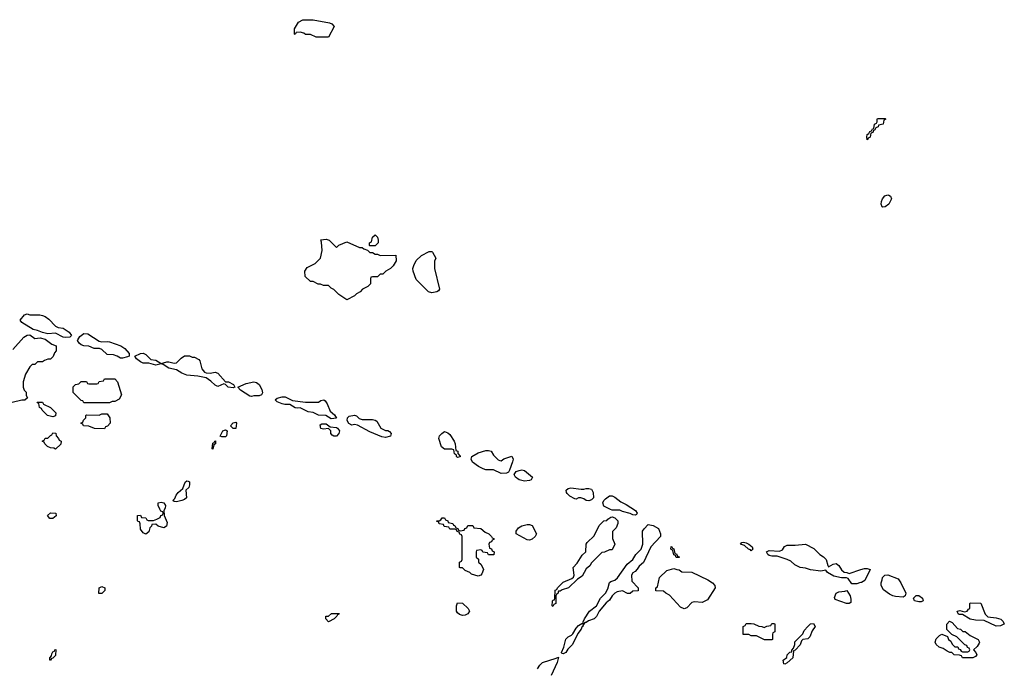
# Model space of a CAD drawing. Header units: inches. Extents: x 2701323 to 2964515, y 494916 to 722124.
# Tile 650 of 656: x 2903472 to 2911114, y 692106 to 697142. Entities that reach past the tile are written whole.
import ezdxf

# ---------------------------------------------------------------- set-up
doc = ezdxf.new("R2010")
doc.units = ezdxf.units.IN
doc.header["$MEASUREMENT"] = 0
doc.layers.add('C9609', color=7, linetype='Continuous')
doc.layers.add('C9619', color=7, linetype='Continuous')

msp = doc.modelspace()

# ---------------------------------------------------------------- linework, layer by layer
at = {"layer": 'C9609', "color": 2, "elevation": 2}
for points in [[(2905870, 697006), (2905772.7, 697007.3), (2905730, 697026), (2905690, 697026), (2905676.4, 697036.4), (2905650, 697046), (2905618, 697042), (2905610, 697026), (2905606, 697030), (2905606, 697070), (2905636.4, 697123.6), (2905670, 697142), (2905750, 697142), (2905876.9, 697116.9), (2905894, 697110), (2905912, 697090)], [(2905930, 695374), (2905948.4, 695391.6), (2906010, 695418), (2906110, 695374), (2906130, 695374), (2906143.6, 695363.6), (2906172.7, 695352.7), (2906190, 695334), (2906210, 695334), (2906230, 695322), (2906250, 695322), (2906270, 695312), (2906392.7, 695312.7), (2906394, 695270), (2906372, 695230), (2906351.2, 695208.9), (2906314, 695190), (2906290, 695166), (2906270, 695166), (2906250, 695146), (2906210, 695146), (2906198, 695142), (2906194, 695130), (2906194, 695090), (2906174, 695070), (2906134, 695050), (2906114, 695030), (2906085.4, 695014.6), (2906070, 694998), (2906010, 694968), (2905949.1, 695009.1), (2905910, 695048), (2905890, 695058), (2905870, 695078), (2905830, 695078), (2905807.3, 695087.3), (2905788.4, 695088.4), (2905750, 695108), (2905730, 695108), (2905688.4, 695148.4), (2905686, 695190), (2905703.1, 695216.9), (2905766, 695250), (2905808, 695290), (2905819, 695350), (2905815.3, 695415.3), (2905810, 695432), (2905850, 695438), (2905874, 695430)], [(2906190, 695386), (2906186, 695390), (2906186, 695410), (2906202, 695418), (2906210, 695454), (2906230, 695472), (2906250, 695454), (2906254, 695430), (2906254, 695410), (2906230, 695386)], [(2906670, 695022), (2906646, 695030), (2906550, 695126), (2906525.2, 695190), (2906524, 695210), (2906530, 695234), (2906550, 695272), (2906590, 695312), (2906650, 695342), (2906670, 695342), (2906676.9, 695336.9), (2906702, 695290), (2906692.7, 695267.3), (2906691.3, 695210), (2906731, 695050), (2906723.6, 695036.4), (2906710, 695028)], [(2903830, 694674), (2903810, 694677.2), (2903750, 694708.7), (2903690, 694704), (2903650, 694712.7), (2903610, 694729.2), (2903577, 694737), (2903488.7, 694790), (2903475.3, 694810), (2903509.3, 694850.7), (2903530, 694858), (2903551.6, 694851.6), (2903628.8, 694851.1), (2903650, 694846), (2903670, 694838), (2903698, 694818), (2903750, 694762), (2903770, 694752), (2903810, 694746.8), (2903856.8, 694716.8), (2903874, 694690), (2903870, 694686), (2903862, 694678)], [(2904110, 694641), (2904150, 694644), (2904170, 694640.7), (2904258, 694610), (2904288.1, 694588.1), (2904321, 694550), (2904322, 694530), (2904310, 694525.2), (2904270, 694513.2), (2904253.6, 694513.6), (2904228, 694530), (2904200.2, 694540.2), (2904150, 694542), (2904110, 694581.2), (2904091.6, 694588.4), (2904050, 694589.2), (2904010, 694606.6), (2903970, 694609.4), (2903950, 694617.2), (2903934, 694630), (2903922, 694650), (2903923.1, 694656.9), (2903938, 694682), (2903970, 694704.7), (2904002, 694702), (2904090, 694646)], [(2904570, 694472), (2904613.6, 694486.4), (2904630, 694486.8), (2904670, 694476), (2904690, 694478), (2904725.6, 694514.4), (2904750, 694531.3), (2904790, 694532), (2904810, 694522), (2904830, 694522), (2904863.6, 694503.6), (2904870, 694494), (2904884.7, 694430), (2904905.4, 694405.4), (2904919.6, 694399.6), (2904950, 694398), (2904990, 694406), (2905010, 694398), (2905070, 694331), (2905092, 694330), (2905131, 694310), (2905142, 694290), (2905130, 694284), (2905090, 694289.3), (2905070, 694309), (2905055.3, 694315.3), (2905010, 694294), (2904990, 694304), (2904956.1, 694336.1), (2904920.2, 694360.2), (2904854.8, 694374.8), (2904770, 694382.7), (2904730, 694398), (2904690, 694423.7), (2904630, 694436), (2904585.6, 694465.6), (2904570, 694469.2), (2904530, 694459), (2904474, 694474), (2904430, 694476), (2904410, 694485.2), (2904378, 694510), (2904366, 694530), (2904410, 694551), (2904430, 694554), (2904450, 694542.8), (2904490, 694504.7), (2904530, 694497.3)], [(2903970, 694166), (2903962, 694182), (2903950, 694186), (2903888.4, 694248.4), (2903888.4, 694291.6), (2903906, 694310), (2903930, 694314), (2903950, 694334), (2903990, 694334), (2903998, 694318), (2904010, 694314), (2904070, 694314), (2904082, 694318), (2904090, 694334), (2904122, 694338), (2904130, 694354), (2904210, 694354), (2904232, 694330), (2904262, 694230), (2904243.6, 694196.4), (2904210, 694178), (2904190, 694178), (2904170, 694168)], [(2905270, 694216), (2905259.3, 694219.3), (2905184.8, 694264.8), (2905166, 694290), (2905230, 694317.3), (2905290, 694331), (2905310, 694326), (2905330.6, 694310.6), (2905350.6, 694270.6), (2905356, 694244), (2905350, 694229.3), (2905330, 694220.9), (2905290, 694220.9)], [(2905690, 694171.3), (2905790, 694171.3), (2905810, 694184.7), (2905831.6, 694191.6), (2905843.6, 694183.6), (2905859.8, 694159.8), (2905882, 694102), (2905914.4, 694074.4), (2905930, 694048.7), (2905890, 694044), (2905849.3, 694069.3), (2905790, 694072.3), (2905750, 694092.7), (2905710, 694098), (2905650, 694129.2), (2905630, 694125.2), (2905609.2, 694129.2), (2905570, 694155.3), (2905530, 694154), (2905510, 694159), (2905470, 694175.3), (2905455.3, 694190), (2905470, 694204.7), (2905510, 694214.8), (2905533.7, 694213.7), (2905590, 694184.7)], [(2903730, 694058), (2903689.1, 694069.1), (2903646, 694110), (2903642, 694122), (2903626, 694130), (2903622, 694162), (2903610, 694166), (2903607.3, 694172.7), (2903650, 694172), (2903658, 694158), (2903710, 694132), (2903752, 694090), (2903750, 694066)], [(2904130, 693966), (2904052.7, 693967.3), (2904010, 693986), (2903968.4, 693988.4), (2903962, 694002), (2903946, 694010), (2903962, 694018), (2903967.3, 694032.7), (2903986, 694050), (2903986, 694070), (2903990, 694074), (2904090, 694072), (2904110, 694082), (2904150, 694082), (2904171.6, 694051.6), (2904174, 694010), (2904152.7, 693987.3), (2904138, 693982)], [(2906130, 694038), (2906210, 694038), (2906231.6, 694031.6), (2906244.7, 694024.7), (2906274, 693970), (2906310, 693952), (2906330, 693952), (2906343.6, 693943.6), (2906354, 693930), (2906350, 693908.7), (2906310, 693898), (2906282, 693902), (2906190, 693941.2), (2906092.9, 693992.9), (2906070, 693998), (2906050, 693995.1), (2906027.7, 694007.7), (2906013.2, 694030), (2906015.3, 694050), (2906030, 694064.7), (2906070, 694071.3), (2906085.4, 694065.4), (2906106.4, 694046.4)], [(2905042, 693902), (2905028.7, 693908.7), (2905048, 693950), (2905070, 693958), (2905082, 693950), (2905078, 693910), (2905070, 693904)], [(2905128, 693968), (2905108.7, 693988.7), (2905130, 694012), (2905150, 694018), (2905156, 694010), (2905150, 693968)], [(2905910, 693908.7), (2905896.4, 693916.4), (2905888, 693930), (2905888, 693950), (2905870, 693968), (2905830, 693962), (2905810, 693968), (2905803.1, 693996.9), (2905816.4, 694003.6), (2905850, 694004.7), (2905882, 693982), (2905930, 693974.8), (2905938, 693970), (2905954.8, 693950), (2905950, 693928), (2905930, 693908.7)], [(2903750, 693808), (2903736.4, 693816.4), (2903710, 693818), (2903688.4, 693828.4), (2903666, 693850), (2903662, 693862), (2903646, 693870), (2903662, 693878), (2903670, 693894), (2903690, 693894), (2903710, 693914), (2903722, 693918), (2903730, 693934), (2903752.7, 693932.7), (2903754, 693910), (2903774, 693890), (2903778, 693878), (2903794, 693870), (2903792.7, 693847.3)], [(2906870, 693742), (2906862, 693750), (2906862, 693762), (2906848, 693770), (2906842, 693802), (2906827.3, 693807.3), (2906770, 693808.7), (2906744.7, 693824.7), (2906724, 693890), (2906730, 693912), (2906748, 693930), (2906770, 693944.7), (2906795.3, 693935.3), (2906810, 693922), (2906844.7, 693870), (2906852, 693848), (2906858, 693798), (2906871.6, 693791.6), (2906872.7, 693772.7), (2906890, 693754), (2906890, 693748.7)], [(2904970, 693808.7), (2904966, 693810), (2904970, 693854), (2904982, 693858), (2904986, 693870), (2904991.6, 693871.6), (2904992, 693850), (2904978, 693842)], [(2907210, 693718), (2907230, 693731.3), (2907292, 693752), (2907302, 693730), (2907298, 693710), (2907274.8, 693645.2), (2907264.7, 693630), (2907250, 693621.2), (2907210, 693618.4), (2907150, 693646), (2907090, 693647), (2907070, 693654), (2907033, 693673), (2906986, 693706), (2906977.2, 693730), (2906982, 693750), (2907030, 693778), (2907090, 693798), (2907110, 693798), (2907130.8, 693790.8), (2907150, 693762), (2907185.4, 693725.4), (2907199.6, 693719.6)], [(2907390, 693558), (2907349.6, 693569.6), (2907319, 693590), (2907309.1, 693610.9), (2907326.3, 693633.7), (2907350, 693642.8), (2907370, 693646.8), (2907390, 693641), (2907452, 693590), (2907442, 693570), (2907430, 693565.2)], [(2904690, 693399), (2904670, 693402), (2904662, 693410), (2904676, 693424), (2904686, 693450), (2904701.2, 693470), (2904738, 693502), (2904755.3, 693550), (2904770, 693561), (2904779.8, 693559.8), (2904790, 693554), (2904790.9, 693530.9), (2904784.7, 693510), (2904762, 693490), (2904766, 693430), (2904750, 693417.2), (2904730, 693409.4)], [(2907830, 693496), (2907850, 693496), (2907870, 693502.8), (2907890, 693502.8), (2907910, 693496), (2907924, 693470), (2907926.8, 693430), (2907910, 693413.2), (2907890, 693405.2), (2907869.2, 693409.2), (2907850, 693422), (2907828.4, 693428.4), (2907810, 693428.7), (2907790, 693419), (2907781.2, 693421.2), (2907743.2, 693443.2), (2907722, 693462), (2907715.3, 693470), (2907714, 693490), (2907730, 693502.8), (2907750, 693507.3)], [(2908250, 693295.3), (2908230, 693297.2), (2908210, 693309), (2908150, 693324), (2908130, 693334), (2908070, 693334), (2908058, 693338), (2908005.2, 693365.2), (2907997.2, 693390), (2908006, 693410), (2908018, 693422), (2908050, 693444), (2908070, 693446), (2908090, 693436), (2908138, 693398), (2908178.5, 693378.5), (2908252.3, 693332.3), (2908264.7, 693310), (2908259.8, 693300.2)], [(2904590, 693198), (2904546, 693210), (2904530, 693226), (2904498, 693222), (2904494, 693210), (2904482, 693198), (2904473.7, 693166.3), (2904450, 693148.7), (2904430, 693158), (2904410, 693186), (2904407.3, 693227.3), (2904402, 693242), (2904390, 693246), (2904387.3, 693252.7), (2904387.3, 693292.7), (2904410, 693294), (2904418, 693278), (2904450, 693274), (2904458, 693258), (2904470, 693254), (2904510, 693254), (2904536.4, 693263.6), (2904562, 693278), (2904567.3, 693292.7), (2904582, 693298), (2904586, 693310), (2904582, 693322), (2904567.3, 693327.3), (2904560.4, 693340.4), (2904546, 693370), (2904546, 693390), (2904570, 693396), (2904592, 693390), (2904604.7, 693370), (2904602, 693350), (2904592, 693330), (2904592.7, 693292.7), (2904616.9, 693236.9), (2904611.6, 693208.4)], [(2903730, 693269), (2903706, 693270), (2903687.3, 693292.7), (2903710, 693312), (2903751.6, 693311.6), (2903754, 693290)], [(2906890, 693174), (2906922, 693178), (2906927.3, 693192.7), (2906942, 693198), (2906950, 693214), (2906990, 693214), (2906998, 693198), (2907051.6, 693191.6), (2907083.6, 693163.6), (2907114, 693150), (2907134, 693130), (2907138, 693118), (2907152.7, 693112.7), (2907152.7, 693107.3), (2907138, 693102), (2907132.7, 693087.3), (2907118, 693082), (2907114, 693070), (2907118, 693038), (2907132.7, 693032.7), (2907138, 693018), (2907154, 693010), (2907152.7, 692987.3), (2907110, 692986), (2907102, 693002), (2907067.3, 693007.3), (2907062, 693022), (2907050, 693026), (2907018, 693022), (2907014, 693010), (2907014, 692970), (2907032.7, 692952.7), (2907034, 692930), (2907052.7, 692912.7), (2907072, 692872), (2907059.8, 692840.2), (2907050, 692828.7), (2907030, 692822), (2906978, 692838), (2906966, 692850), (2906930, 692866), (2906910, 692886), (2906890, 692886), (2906886, 692890), (2906886, 692930), (2906902, 692938), (2906906, 692950), (2906906, 693130), (2906902, 693142), (2906887.3, 693147.3), (2906882, 693162), (2906867.3, 693167.3), (2906862, 693182), (2906850, 693186), (2906810, 693186), (2906802, 693202), (2906767.3, 693207.3), (2906762, 693222), (2906727.3, 693227.3), (2906722, 693242), (2906710, 693246), (2906710, 693251.3), (2906728, 693252), (2906742, 693258), (2906750, 693274), (2906770, 693274), (2906778, 693258), (2906794, 693250), (2906798, 693238), (2906834, 693230), (2906838, 693218), (2906850, 693214), (2906858, 693198), (2906872.7, 693192.7), (2906878, 693178)], [(2907610, 692586), (2907606, 692590), (2907607.3, 692627.3), (2907610, 692634), (2907622, 692638), (2907626, 692650), (2907628.4, 692711.6), (2907642, 692718), (2907646, 692730), (2907690, 692774), (2907756.4, 692803.6), (2907770, 692814), (2907775.3, 692830), (2907768.7, 692890), (2907798, 692922), (2907836.4, 692983.6), (2907866, 693010), (2907868, 693070), (2907876.4, 693083.6), (2907930, 693134), (2907970, 693214), (2908006, 693250), (2908030, 693254), (2908036.4, 693263.6), (2908060.4, 693279.6), (2908070, 693282), (2908090, 693274), (2908114, 693250), (2908114, 693230), (2908102, 693198), (2908072.7, 693167.3), (2908072.7, 693112.7), (2908092, 693070), (2908074, 693030), (2908070, 693026), (2908050, 693026), (2908011.6, 693008.4), (2907990, 693006), (2907910, 692926), (2907898, 692902), (2907870, 692878), (2907838, 692822), (2907801, 692799), (2907732, 692730), (2907683.6, 692716.4), (2907666, 692706), (2907654, 692706), (2907650, 692686), (2907638, 692682), (2907634, 692670), (2907634, 692610), (2907618, 692602)], [(2907430, 693102), (2907410, 693104), (2907326, 693150), (2907326, 693170), (2907343.1, 693196.9), (2907368.8, 693211.1), (2907410, 693222), (2907430, 693222), (2907450, 693214), (2907482, 693150), (2907474, 693130), (2907450, 693108)], [(2908210, 692686), (2908190, 692688), (2908150, 692708), (2908110, 692699), (2908090, 692689), (2908071, 692670), (2908050, 692635.3), (2908024.9, 692615.1), (2907970, 692548.7), (2907950, 692508.7), (2907931.3, 692490), (2907886.4, 692473.6), (2907870, 692462), (2907858, 692462), (2907842, 692438), (2907842, 692430), (2907835.3, 692424.7), (2907830, 692408.7), (2907803.5, 692376.5), (2907762.8, 692290), (2907726.4, 692253.6), (2907710, 692229), (2907690, 692218), (2907680.4, 692220.4), (2907678, 692230), (2907695.3, 692270), (2907710, 692331.3), (2907728.7, 692350), (2907756, 692364), (2907766, 692374), (2907790, 692418), (2907810, 692438), (2907834, 692454), (2907846, 692454), (2907846, 692466), (2907855.3, 692490), (2907895.3, 692550), (2907949.4, 692590.6), (2907979, 692650), (2908019.3, 692690), (2908037, 692723), (2908048.7, 692771.3), (2908059, 692781), (2908090, 692790.8), (2908112.1, 692807.9), (2908186, 692914), (2908230, 692951.3), (2908254, 692990), (2908295.3, 693030), (2908308, 693070), (2908306, 693170), (2908318, 693190), (2908350, 693222), (2908390, 693216), (2908430, 693191.3), (2908444.7, 693150), (2908444.7, 693130), (2908371, 693050), (2908312.8, 692927.2), (2908279.8, 692900.2), (2908265.4, 692874.6), (2908250, 692858), (2908230, 692848), (2908221, 692830), (2908222.8, 692782.8), (2908272, 692730), (2908272.7, 692707.3), (2908230, 692706)], [(2908590, 692966), (2908567.3, 692967.3), (2908562, 692982), (2908550, 692986), (2908542, 693022), (2908526, 693030), (2908527.3, 693052.7), (2908534, 693050), (2908538, 693038), (2908550, 693034), (2908558, 692998), (2908570, 692994), (2908578, 692978), (2908591.6, 692971.6)], [(2909150, 693018), (2909145.2, 693025.2), (2909129, 693030), (2909098.6, 693058.6), (2909066, 693070), (2909078, 693082), (2909090, 693084.7), (2909110, 693081), (2909130.7, 693070.7), (2909158, 693050), (2909162, 693030)], [(2908770, 692618), (2908710, 692622), (2908690, 692618), (2908650, 692575.3), (2908630, 692568.7), (2908602, 692582), (2908514.6, 692674.6), (2908486, 692690), (2908470, 692706), (2908408.4, 692708.4), (2908408.4, 692731.6), (2908422, 692738), (2908438, 692810), (2908494.6, 692865.4), (2908550, 692882), (2908572.7, 692872.7), (2908591.6, 692871.6), (2908610, 692854), (2908690, 692851.3), (2908814.2, 692794.2), (2908850.5, 692770.5), (2908866.8, 692750), (2908871, 692730), (2908810, 692638)], [(2904086, 692686), (2904088, 692730), (2904110, 692742), (2904134, 692730), (2904134, 692710), (2904110, 692688)], [(2909910, 692608.7), (2909890, 692609.2), (2909801.2, 692641.2), (2909796.4, 692656.4), (2909809.6, 692690.4), (2909830, 692699.1), (2909875.3, 692704.7), (2909891, 692711), (2909918, 692670), (2909923.6, 692643.6), (2909922, 692618)], [(2906910, 692515.3), (2906884.7, 692524.7), (2906870, 692538), (2906862, 692550), (2906862, 692590), (2906870, 692614), (2906910, 692612), (2906952, 692570), (2906962, 692550), (2906950, 692528), (2906930, 692518)], [(2905870, 692468), (2905848, 692490), (2905849.1, 692510.9), (2905868, 692512), (2905892, 692532), (2905952.7, 692532.7), (2905950, 692526), (2905938, 692522), (2905934, 692510), (2905914, 692490)], [(2909310, 692326), (2909252.7, 692327.3), (2909190, 692358), (2909150, 692358), (2909130, 692368), (2909088.4, 692368.4), (2909086, 692430), (2909102, 692438), (2909110, 692454), (2909150, 692454), (2909170, 692452), (2909210, 692432), (2909231.2, 692431.1), (2909250, 692422), (2909270, 692432), (2909302, 692438), (2909310, 692454), (2909330, 692454), (2909334, 692450), (2909334, 692390), (2909318, 692382), (2909314, 692370), (2909314, 692330)], [(2909410, 692138), (2909402, 692142), (2909398, 692170), (2909426, 692190), (2909428, 692210), (2909448.8, 692231.1), (2909466, 692234), (2909466, 692246), (2909478, 692262), (2909488, 692290), (2909488.4, 692311.6), (2909550, 692374), (2909560.2, 692399.8), (2909588, 692430), (2909610, 692451), (2909634, 692454), (2909646, 692430), (2909624, 692396), (2909604.7, 692350), (2909590, 692335.3), (2909551.3, 692328.7), (2909541, 692319), (2909530, 692288), (2909490, 692246), (2909478, 692242), (2909471.6, 692188.4), (2909430, 692148)], [(2903710, 692168), (2903706, 692170), (2903707.3, 692187.3), (2903718, 692202), (2903722, 692218), (2903730, 692234), (2903742, 692238), (2903746, 692250), (2903752, 692252), (2903750, 692206), (2903730, 692186), (2903718, 692182)]]:
    msp.add_lwpolyline(points, close=True, dxfattribs=at)
for points in [[(2903419.7, 694580.3), (2903504, 694676), (2903530, 694692.7), (2903550, 694694), (2903590, 694666), (2903631, 694671), (2903670, 694661), (2903722, 694622), (2903754, 694610), (2903754, 694570), (2903743.6, 694556.4), (2903732.7, 694527.3), (2903710, 694506), (2903690, 694506), (2903663.6, 694496.4), (2903650, 694486), (2903610, 694486), (2903590, 694466), (2903570, 694466), (2903550, 694446), (2903518, 694390), (2903498, 694330), (2903498, 694290), (2903506.4, 694266.4), (2903522, 694250), (2903523.6, 694223.6), (2903532.7, 694207.3), (2903511.2, 694188.9), (2903490, 694188.7), (2903414, 694170)], [(2910000, 692771.5), (2909990, 692769), (2909970, 692761.2), (2909930, 692762), (2909903.1, 692803.1), (2909890, 692808.7), (2909851, 692809), (2909790, 692820.7), (2909742, 692850), (2909730, 692868), (2909690, 692861.2), (2909610, 692869.6), (2909570, 692883.7), (2909530, 692889.6), (2909488.6, 692908.6), (2909456.8, 692936.8), (2909430, 692952), (2909350, 692977.2), (2909310, 692977.2), (2909290, 692982), (2909278, 692990), (2909268.4, 693011.6), (2909290, 693022), (2909370, 693016), (2909393.6, 693026.4), (2909408.8, 693051.1), (2909430, 693062), (2909490, 693062), (2909571.2, 693071.1), (2909635.3, 693035.3), (2909682, 692990), (2909710, 692972), (2909732, 692950), (2909743.6, 692903.6), (2909750, 692894), (2909785.2, 692914.8), (2909810, 692918.8), (2909830, 692904.7), (2909850, 692871.3), (2909870, 692852), (2909891.2, 692851.1), (2909910, 692842), (2910000, 692872)], [(2907490, 692102), (2907508.7, 692130), (2907530, 692150.8), (2907636.4, 692183.6), (2907652.7, 692192.7), (2907644.7, 692150), (2907596, 692050)]]:
    msp.add_lwpolyline(points, dxfattribs=at)
at = {"layer": 'C9619', "color": 2, "elevation": 2}
for points in [[(2910050, 696208), (2910046, 696230), (2910048.4, 696251.6), (2910062, 696258), (2910070, 696274), (2910082, 696278), (2910090, 696294), (2910102, 696298), (2910106, 696330), (2910122, 696338), (2910126, 696350), (2910126, 696370), (2910130, 696374), (2910190, 696374), (2910194, 696370), (2910178, 696362), (2910174, 696330), (2910138, 696322), (2910134, 696310), (2910118, 696302), (2910110, 696286), (2910098, 696282), (2910092.7, 696267.3), (2910078, 696262), (2910074, 696230), (2910058, 696222)], [(2910170, 695686), (2910166, 695690), (2910158, 695710), (2910162, 695730), (2910169.1, 695750.9), (2910186, 695774), (2910210, 695781), (2910218.8, 695778.8), (2910230.9, 695770.9), (2910238, 695750), (2910218, 695710), (2910190, 695688)], [(2910330, 692659), (2910270, 692662.9), (2910249.6, 692669.6), (2910222.4, 692682.4), (2910176, 692716), (2910158, 692750), (2910158, 692770), (2910167.3, 692792.7), (2910168.4, 692811.6), (2910186, 692830), (2910210, 692831.3), (2910290, 692802), (2910310.7, 692770.7), (2910351, 692690), (2910344.7, 692670)], [(2910450, 692621.2), (2910418, 692630), (2910408.7, 692650), (2910429.2, 692670.8), (2910450.7, 692670.7), (2910478, 692650), (2910484.7, 692630), (2910470, 692621.2)], [(2911050, 692434.5), (2910956.5, 692476.5), (2910890, 692479.6), (2910850, 692486.6), (2910790, 692524), (2910764.1, 692524.1), (2910755.3, 692530), (2910749, 692550), (2910770, 692556), (2910804.7, 692544.7), (2910826, 692550), (2910835.3, 692564.7), (2910846, 692570), (2910846, 692610), (2910850, 692614), (2910931.6, 692611.6), (2910966.4, 692526.4), (2910986, 692506), (2911050, 692498.8), (2911087.5, 692487.5), (2911106, 692470), (2911114, 692450), (2911110, 692448), (2911084.9, 692435.1)], [(2910790, 692188), (2910782, 692202), (2910767.3, 692207.3), (2910726, 692210), (2910708, 692228), (2910692, 692228), (2910670, 692238), (2910639, 692259), (2910609.1, 692269.1), (2910586, 692290), (2910578, 692310), (2910584.7, 692335.3), (2910610, 692362), (2910630, 692372), (2910672.7, 692352.7), (2910682, 692330), (2910698, 692318), (2910710, 692294), (2910730, 692274), (2910752.7, 692272.7), (2910758, 692258), (2910772.7, 692252.7), (2910778, 692238), (2910790, 692234), (2910830, 692234), (2910842, 692238), (2910846, 692250), (2910842, 692262), (2910827.3, 692267.3), (2910822, 692282), (2910807.3, 692287.3), (2910746, 692350), (2910707.3, 692367.3), (2910668.4, 692408.4), (2910668, 692450), (2910688.4, 692471.6), (2910710, 692462), (2910750, 692414), (2910774, 692410), (2910792, 692392), (2910810.9, 692390.9), (2910850, 692362), (2910912, 692330), (2910922, 692310), (2910919.6, 692300.4), (2910903.6, 692276.4), (2910874, 692250), (2910894, 692230), (2910902, 692210), (2910890, 692198), (2910870, 692188)]]:
    msp.add_lwpolyline(points, close=True, dxfattribs=at)
msp.add_lwpolyline([(2910000, 692872), (2910030, 692882), (2910050, 692882), (2910072.7, 692872.7), (2910031.2, 692788.9), (2910006.8, 692773.2), (2910000, 692771.5)], dxfattribs=at)

doc.saveas('drawing.dxf')
